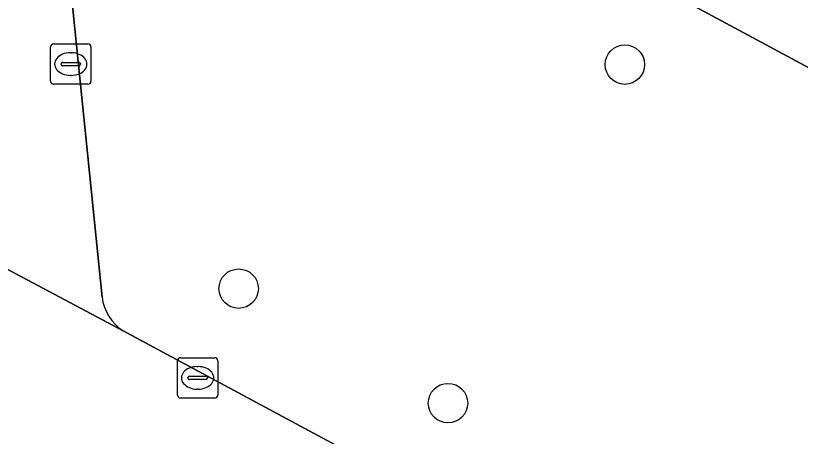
# Model space of a CAD drawing. Extents: x 159489 to 160304, y 383825 to 384531.
# Drawn here: x 159580.19 to 159599.65, y 384309.27 to 384319.71 of the extents above; entities that cross this region are included whole.
import ezdxf

# ---------------------------------------------------------------- set-up
doc = ezdxf.new("R2010")
doc.units = 0
for name, color, linetype in [('IMGEO_Boom', 7, 'Continuous'), ('IMGEO_Groenvoorziening', 7, 'Continuous'), ('IMGEO_Kolk', 7, 'Continuous'), ('IMGEO_Rijbaan_lokaal_gesloten', 7, 'Continuous'), ('IMGEO_Voetgangersgebied_gesloten', 7, 'Continuous')]:
    doc.layers.add(name, color=color, linetype=linetype)

msp = doc.modelspace()

# ---------------------------------------------------------------- linework, layer by layer
at = {"layer": 'IMGEO_Boom'}
for centre in [(159595.295, 384318.491), (159585.717, 384312.932), (159590.909, 384310.092)]:
    msp.add_circle(centre, 0.489, dxfattribs=at)
at = {"layer": 'IMGEO_Groenvoorziening'}
for points in [[(159580.7, 384328.729), (159582.328, 384312.724)], [(159642.124, 384281.15), (159648.201, 384292.407), (159580.7, 384328.729)], [(159582.849, 384311.884), (159640.748, 384280.736)]]:
    msp.add_lwpolyline(points, dxfattribs=at)
msp.add_arc((159583.498, 384312.868), 1.178, 187.0113, 236.6063, dxfattribs=at)
at = {"layer": 'IMGEO_Kolk'}
for p, q in [((159581.052, 384318.079), (159581.052, 384318.931)), ((159581.127, 384319.005), (159581.979, 384319.005)), ((159582.053, 384318.931), (159582.053, 384318.079)), ((159581.54, 384318.785), (159581.565, 384318.785)), ((159581.311, 384318.499), (159581.311, 384318.511)), ((159581.354, 384318.548), (159581.752, 384318.548)), ((159581.795, 384318.511), (159581.795, 384318.499)), ((159581.749, 384318.462), (159581.351, 384318.462)), ((159581.563, 384318.225), (159581.538, 384318.225)), ((159581.979, 384318.005), (159581.127, 384318.005)), ((159584.199, 384310.292), (159584.199, 384311.144)), ((159584.274, 384311.218), (159585.126, 384311.218)), ((159585.2, 384311.144), (159585.2, 384310.292)), ((159584.687, 384310.998), (159584.712, 384310.998)), ((159584.458, 384310.712), (159584.458, 384310.724)), ((159584.501, 384310.761), (159584.899, 384310.761)), ((159584.942, 384310.724), (159584.942, 384310.712)), ((159584.896, 384310.675), (159584.498, 384310.675)), ((159584.71, 384310.438), (159584.685, 384310.438)), ((159585.126, 384310.218), (159584.274, 384310.218))]:
    msp.add_line(p, q, dxfattribs=at)
for points in [[(159581.052, 384318.079), (159581.052, 384318.931)], [(159581.127, 384319.005), (159581.979, 384319.005)], [(159582.053, 384318.931), (159582.053, 384318.079)], [(159581.979, 384318.005), (159581.127, 384318.005)], [(159584.199, 384310.292), (159584.199, 384311.144)], [(159584.274, 384311.218), (159585.126, 384311.218)], [(159585.2, 384311.144), (159585.2, 384310.292)], [(159585.126, 384310.218), (159584.274, 384310.218)]]:
    msp.add_lwpolyline(points, dxfattribs=at)
for centre, radius, start, end in [((159581.129, 384318.929), 0.0765, 91.552, 178.448), ((159581.129, 384318.929), 0.0765, 91.552, 178.448), ((159581.977, 384318.929), 0.0765, 1.552, 88.448), ((159581.977, 384318.929), 0.0765, 1.552, 88.448), ((159581.351, 384318.508), 0.0403, 85.8775, 175.7526), ((159581.348, 384318.498), 0.0366, 178.938, 274.7102), ((159581.752, 384318.505), 0.043, 264.8664, 352.4533), ((159581.756, 384318.51), 0.0386, 1.7309, 96.639), ((159581.129, 384318.081), 0.0765, 181.552, 268.448), ((159581.129, 384318.081), 0.0765, 181.552, 268.448), ((159581.977, 384318.081), 0.0765, 271.552, 358.448), ((159581.977, 384318.081), 0.0765, 271.552, 358.448), ((159584.276, 384311.142), 0.0765, 91.552, 178.448), ((159584.276, 384311.142), 0.0765, 91.552, 178.448), ((159585.124, 384311.142), 0.0765, 1.552, 88.448), ((159585.124, 384311.142), 0.0765, 1.552, 88.448), ((159584.498, 384310.721), 0.0403, 85.8775, 175.7526), ((159584.495, 384310.711), 0.0366, 178.938, 274.7102), ((159584.899, 384310.718), 0.043, 264.8664, 352.4533), ((159584.903, 384310.723), 0.0386, 1.7309, 96.639), ((159584.276, 384310.294), 0.0765, 181.552, 268.448), ((159584.276, 384310.294), 0.0765, 181.552, 268.448), ((159585.124, 384310.294), 0.0765, 271.552, 358.448), ((159585.124, 384310.294), 0.0765, 271.552, 358.448)]:
    msp.add_arc(centre, radius, start, end, dxfattribs=at)
for centre, major_axis, ratio, start_param, end_param in [((159581.539, 384318.505), (-0.387, 0.002), 0.722429, 4.712389, 7.853982), ((159581.564, 384318.505), (-0.39, 0.002), 0.717154, 1.570796, 4.712389), ((159584.686, 384310.718), (-0.387, 0.002), 0.722429, 4.712389, 7.853982), ((159584.711, 384310.718), (-0.39, 0.002), 0.717154, 1.570796, 4.712389)]:
    msp.add_ellipse(centre, major_axis=major_axis, ratio=ratio, start_param=start_param, end_param=end_param, dxfattribs=at)
at = {"layer": 'IMGEO_Rijbaan_lokaal_gesloten'}
msp.add_lwpolyline([(159660.257, 384289.932), (159577.41, 384334.529), (159578.411, 384329.953), (159580.7, 384328.729), (159648.201, 384292.407), (159658.313, 384286.981), (159698.746, 384265.2), (159711.716, 384258.252), (159772.562, 384225.477)], dxfattribs=at)
at = {"layer": 'IMGEO_Voetgangersgebied_gesloten'}
for points in [[(159582.849, 384311.884), (159578.628, 384314.128), (159546.794, 384331.244), (159541.503, 384334.107)], [(159582.328, 384312.724), (159580.7, 384328.729)], [(159578.628, 384314.128), (159582.849, 384311.884)], [(159640.748, 384280.736), (159582.849, 384311.884)]]:
    msp.add_lwpolyline(points, dxfattribs=at)
msp.add_arc((159583.498, 384312.868), 1.178, 187.0113, 236.6063, dxfattribs=at)

doc.saveas('drawing.dxf')
